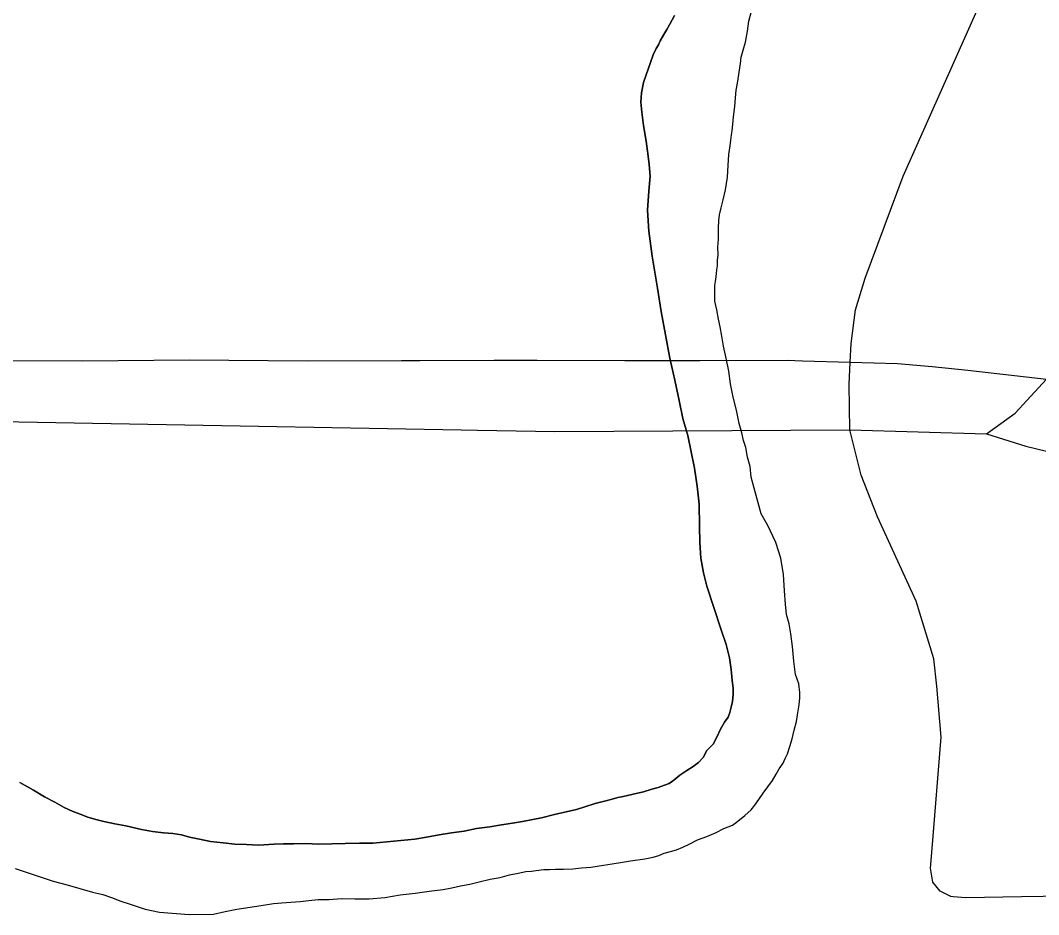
# Model space of a CAD drawing. Extents: x -561 to 1170, y 0 to 846.
# Drawn here: x 141.08 to 148.12, y 257.23 to 263.42 of the extents above; entities that cross this region are included whole.
import ezdxf

# ---------------------------------------------------------------- set-up
doc = ezdxf.new("R2010")
doc.units = 0
for name, color, linetype in [('GM_X_City_Street', 7, 'Continuous'), ('GM_X_Interstate_Route', 7, 'Continuous'), ('GM_X_Major_River', 7, 'Continuous'), ('GM_X_State_Route', 7, 'Continuous')]:
    doc.layers.add(name, color=color, linetype=linetype)

msp = doc.modelspace()

# ---------------------------------------------------------------- linework, layer by layer
at = {"layer": 'GM_X_City_Street'}
for points in [[(146.8171, 260.5863), (147.7632, 260.5591), (147.961, 260.7026), (148.1776, 260.9373), (148.5127, 261.3004)], [(136.5681, 260.4439), (136.8312, 260.5997), (137.0123, 260.6671), (137.2398, 260.7114), (144.1273, 260.5863), (144.2398, 260.5845)], [(144.2398, 260.5845), (144.7761, 260.5758), (146.8171, 260.5863)], [(147.7632, 260.5591), (148.0347, 260.4738), (149.2272, 260.1841), (150.5785, 259.8409), (151.5709, 259.5349), (152.0692, 259.3702), (153.5499, 258.9032), (154.8693, 258.5615), (155.1251, 258.4983), (155.3825, 258.4448), (155.7764, 258.3838), (156.0282, 258.3866), (156.1112, 258.3838)]]:
    msp.add_lwpolyline(points, dxfattribs=at)
at = {"layer": 'GM_X_Interstate_Route'}
for points in [[(135.845, 261.0672), (136.5635, 261.0665), (136.7106, 261.0663), (137.3894, 261.0694), (138.3984, 261.0678), (139.1991, 261.0655), (140.0811, 261.0632), (140.8169, 261.0659), (141.5041, 261.0631), (142.2507, 261.0712), (143.0623, 261.0634), (143.7139, 261.0657), (143.8415, 261.0663), (144.356, 261.0681)], [(144.356, 261.0681), (144.6531, 261.0692), (145.259, 261.066), (145.7778, 261.0668)], [(145.7778, 261.0668), (146.3827, 261.0678), (146.4886, 261.0647)], [(146.4886, 261.0647), (146.8195, 261.0553), (147.1474, 261.0459), (147.3855, 261.0252), (147.6344, 260.9989), (148.1776, 260.9373), (148.1887, 260.936), (148.868, 260.8147), (149.6453, 260.618), (151.563, 259.9915), (153.9582, 259.2565), (154.4783, 259.1438)]]:
    msp.add_lwpolyline(points, dxfattribs=at)
at = {"layer": 'GM_X_Major_River'}
for points in [[(145.8277, 257.7706), (145.8922, 257.7989), (145.9459, 257.827), (146.005, 257.8498), (146.0424, 257.8776), (146.0905, 257.9165), (146.1331, 257.9552), (146.1596, 257.9882), (146.186, 258.0267), (146.2177, 258.0706), (146.2494, 258.1145), (146.2811, 258.1585), (146.3073, 258.2024), (146.3283, 258.2407), (146.3547, 258.2791), (146.3703, 258.3119), (146.386, 258.3448), (146.4013, 258.3938), (146.4166, 258.4483), (146.4317, 258.5082), (146.4468, 258.568), (146.4566, 258.6278), (146.4664, 258.6822), (146.4709, 258.731), (146.4702, 258.769), (146.4637, 258.8285), (146.4408, 258.893), (146.4283, 258.9849), (146.421, 259.0877), (146.4085, 259.1742), (146.3964, 259.2444), (146.379, 259.3091), (146.3722, 259.3794), (146.3651, 259.4713), (146.3576, 259.585), (146.3392, 259.6984), (146.3047, 259.8061), (146.2483, 259.9242), (146.2035, 260.0047), (146.1338, 260.258), (146.127, 260.3337), (146.1095, 260.3984), (146.0975, 260.4632), (146.0803, 260.5116), (146.0685, 260.5656), (146.051, 260.6302), (146.0331, 260.722), (146.0097, 260.8137), (145.9917, 260.9055), (145.9793, 260.9919), (145.9613, 261.0837), (145.9436, 261.1646), (145.9315, 261.2348), (145.9194, 261.2996), (145.9076, 261.3536), (145.8955, 261.4183), (145.8836, 261.4777), (145.8827, 261.5265), (145.8816, 261.586), (145.8865, 261.6132), (145.8913, 261.6458), (145.8958, 261.6947), (145.9008, 261.7219), (145.9001, 261.7598), (145.9048, 261.7978), (145.9038, 261.852), (145.9082, 261.9062), (145.9068, 261.982), (145.9112, 262.0363), (145.9159, 262.0743), (145.9258, 262.1233), (145.9411, 262.1778), (145.956, 262.2485), (145.9707, 262.3355), (145.9746, 262.4168), (145.9786, 262.4927), (145.9883, 262.5525), (145.993, 262.5906), (145.9977, 262.6286), (146.0027, 262.6557), (146.0073, 262.6992), (146.0117, 262.7534), (146.0212, 262.8241), (146.0255, 262.8837), (146.0299, 262.938), (146.0399, 262.987), (146.059, 263.1228), (146.0636, 263.1662), (146.079, 263.2153), (146.0942, 263.2698), (146.1091, 263.3459), (146.1186, 263.4165), (146.1337, 263.4764)], [(145.8277, 257.7706), (145.8922, 257.7989), (145.9459, 257.827), (146.005, 257.8498), (146.0424, 257.8776), (146.0905, 257.9165), (146.1331, 257.9552), (146.1596, 257.9882), (146.186, 258.0267), (146.2177, 258.0706), (146.2494, 258.1145), (146.2811, 258.1585), (146.3073, 258.2024), (146.3283, 258.2407), (146.3547, 258.2791), (146.3703, 258.3119), (146.386, 258.3448), (146.4013, 258.3938), (146.4166, 258.4483), (146.4317, 258.5082), (146.4468, 258.568), (146.4566, 258.6278), (146.4664, 258.6822), (146.4709, 258.731), (146.4702, 258.769), (146.4637, 258.8285), (146.4408, 258.893), (146.4283, 258.9849), (146.421, 259.0877), (146.4085, 259.1742), (146.3964, 259.2444), (146.379, 259.3091), (146.3722, 259.3794), (146.3651, 259.4713), (146.3576, 259.585), (146.3392, 259.6984), (146.3047, 259.8061), (146.2483, 259.9242), (146.2035, 260.0047), (146.1338, 260.258), (146.127, 260.3337), (146.1095, 260.3984), (146.0975, 260.4632), (146.0803, 260.5116), (146.0685, 260.5656), (146.051, 260.6302), (146.0331, 260.722), (146.0097, 260.8137), (145.9917, 260.9055), (145.9793, 260.9919), (145.9613, 261.0837), (145.9436, 261.1646), (145.9315, 261.2348), (145.9194, 261.2996), (145.9076, 261.3536), (145.8955, 261.4183), (145.8836, 261.4777), (145.8827, 261.5265), (145.8816, 261.586), (145.8865, 261.6132), (145.8913, 261.6458), (145.8958, 261.6947), (145.9008, 261.7219), (145.9001, 261.7598), (145.9048, 261.7978), (145.9038, 261.852), (145.9082, 261.9062), (145.9068, 261.982), (145.9112, 262.0363), (145.9159, 262.0743), (145.9258, 262.1233), (145.9411, 262.1778), (145.956, 262.2485), (145.9707, 262.3355), (145.9746, 262.4168), (145.9786, 262.4927), (145.9883, 262.5525), (145.993, 262.5906), (145.9977, 262.6286), (146.0027, 262.6557), (146.0073, 262.6992), (146.0117, 262.7534), (146.0212, 262.8241), (146.0255, 262.8837), (146.0299, 262.938), (146.0399, 262.987), (146.059, 263.1228), (146.0636, 263.1662), (146.079, 263.2153), (146.0942, 263.2698), (146.1091, 263.3459), (146.1186, 263.4165), (146.1337, 263.4764)], [(145.4168, 262.1081), (145.4252, 262.2383), (145.4341, 262.3414), (145.4272, 262.4226), (145.4207, 262.4821), (145.408, 262.5848), (145.3897, 262.6928), (145.3772, 262.7847), (145.3704, 262.8549), (145.3747, 262.9201), (145.3896, 262.9908), (145.4565, 263.1817), (145.4774, 263.2254), (145.4931, 263.2528), (145.5034, 263.2801), (145.5297, 263.324), (145.5508, 263.3569), (145.5718, 263.3952), (145.6031, 263.4554)], [(145.6031, 263.4554), (145.5718, 263.3952), (145.5508, 263.3569), (145.5297, 263.324), (145.5034, 263.2801), (145.4931, 263.2528), (145.4774, 263.2254), (145.4565, 263.1817), (145.3896, 262.9908), (145.3747, 262.9201), (145.3704, 262.8549), (145.3772, 262.7847), (145.3897, 262.6928), (145.408, 262.5848), (145.4207, 262.4821), (145.4272, 262.4226), (145.4341, 262.3414), (145.4252, 262.2383), (145.4168, 262.1081)], [(141.2441, 258.0458), (141.3152, 258.0093), (141.3809, 257.9726), (141.4356, 257.9466), (141.4902, 257.9259), (141.5447, 257.9053), (141.5992, 257.8901), (141.6537, 257.8749), (141.7298, 257.8601), (141.8059, 257.8453), (141.9147, 257.8203), (141.9909, 257.8055), (142.0669, 257.7961), (142.132, 257.792), (142.1918, 257.7823), (142.2462, 257.767), (142.317, 257.7521), (142.3931, 257.7373), (142.48, 257.7282), (142.5614, 257.7189), (142.6428, 257.715), (142.7241, 257.7112), (142.8323, 257.7186), (142.8973, 257.7199), (142.9677, 257.7212), (143.049, 257.7228), (143.1412, 257.7192), (143.2333, 257.7209), (143.3253, 257.7227), (143.4228, 257.7245), (143.5149, 257.7263), (143.807, 257.7535), (143.888, 257.766), (143.9744, 257.7839), (144.0609, 257.7964), (144.1473, 257.8088), (144.2337, 257.8268), (144.3255, 257.8393), (144.4066, 257.8517), (144.4822, 257.864), (144.5525, 257.8762), (144.6227, 257.8884), (144.682, 257.9004), (144.7737, 257.9238), (144.8547, 257.9416), (144.9248, 257.9592), (144.984, 257.9766), (145.0541, 257.9996), (145.1188, 258.0171), (145.1727, 258.0289), (145.2104, 258.0405), (145.2374, 258.0464), (145.2698, 258.0525), (145.3184, 258.0642), (145.3885, 258.0818), (145.4477, 258.0992), (145.4909, 258.1109), (145.5339, 258.128), (145.5662, 258.1394), (145.5983, 258.1617), (145.641, 258.195), (145.6892, 258.2284), (145.732, 258.2564), (145.7694, 258.2842), (145.8013, 258.3173), (145.8275, 258.3666), (145.87, 258.4107), (145.8962, 258.46), (145.9222, 258.5147), (145.9485, 258.5639), (145.9749, 258.597), (145.9852, 258.6297), (145.9953, 258.6678), (146.0054, 258.7059), (146.0099, 258.7547), (146.0091, 258.7981), (146.0027, 258.8521), (145.9959, 258.9279), (145.9836, 259.0089), (145.9602, 259.1006), (145.9258, 259.2029), (145.8281, 259.5044), (145.8047, 259.5961), (145.7865, 259.6987), (145.7791, 259.8069), (145.777, 259.9206), (145.7742, 260.0723), (145.7611, 260.1967), (145.7425, 260.3209), (145.7187, 260.4343), (145.695, 260.5476), (145.6602, 260.6661), (145.6363, 260.7903), (145.6066, 260.9306), (145.5713, 261.0816), (145.5412, 261.2436), (145.5111, 261.4056), (145.4864, 261.5677), (145.4498, 261.7891), (145.4249, 261.962), (145.4168, 262.1081)], [(145.4168, 262.1081), (145.4249, 261.962), (145.4498, 261.7891), (145.4864, 261.5677), (145.5111, 261.4056), (145.5412, 261.2436), (145.5713, 261.0816), (145.6066, 260.9306), (145.6363, 260.7903), (145.6602, 260.6661), (145.695, 260.5476), (145.7187, 260.4343), (145.7425, 260.3209), (145.7611, 260.1967), (145.7742, 260.0723), (145.777, 259.9206), (145.7791, 259.8069), (145.7865, 259.6987), (145.8047, 259.5961), (145.8281, 259.5044), (145.9258, 259.2029), (145.9602, 259.1006), (145.9836, 259.0089), (145.9959, 258.9279), (146.0027, 258.8521), (146.0091, 258.7981), (146.0099, 258.7547), (146.0054, 258.7059), (145.9953, 258.6678), (145.9852, 258.6297), (145.9749, 258.597), (145.9485, 258.5639), (145.9222, 258.5147), (145.8962, 258.46), (145.87, 258.4107), (145.8275, 258.3666), (145.8013, 258.3173), (145.7694, 258.2842), (145.732, 258.2564), (145.6892, 258.2284), (145.641, 258.195), (145.5983, 258.1617), (145.5662, 258.1394), (145.5339, 258.128), (145.4909, 258.1109), (145.4477, 258.0992), (145.3885, 258.0818), (145.3184, 258.0642), (145.2698, 258.0525), (145.2374, 258.0464), (145.2104, 258.0405), (145.1727, 258.0289), (145.1188, 258.0171), (145.0541, 257.9996), (144.984, 257.9766), (144.9248, 257.9592), (144.8547, 257.9416), (144.7737, 257.9238), (144.682, 257.9004), (144.6227, 257.8884), (144.5525, 257.8762), (144.4822, 257.864), (144.4066, 257.8517), (144.3255, 257.8393), (144.2337, 257.8268), (144.1473, 257.8088), (144.0609, 257.7964), (143.9744, 257.7839), (143.888, 257.766), (143.807, 257.7535), (143.5149, 257.7263), (143.4228, 257.7245), (143.3253, 257.7227), (143.2333, 257.7209), (143.1412, 257.7192), (143.049, 257.7228), (142.9677, 257.7212), (142.8973, 257.7199), (142.8323, 257.7186), (142.7241, 257.7112), (142.6428, 257.715), (142.5614, 257.7189), (142.48, 257.7282), (142.3931, 257.7373), (142.317, 257.7521), (142.2462, 257.767), (142.1918, 257.7823), (142.132, 257.792), (142.0669, 257.7961), (141.9909, 257.8055), (141.9147, 257.8203), (141.8059, 257.8453), (141.7298, 257.8601), (141.6537, 257.8749), (141.5992, 257.8901), (141.5447, 257.9053), (141.4902, 257.9259), (141.4356, 257.9466), (141.3809, 257.9726), (141.3152, 258.0093), (141.2441, 258.0458)], [(141.0743, 258.1455), (141.1674, 258.0931), (141.2441, 258.0458)], [(141.2441, 258.0458), (141.1674, 258.0931), (141.0743, 258.1455)], [(141.042, 257.5489), (141.3037, 257.4618), (141.4017, 257.4366), (141.4889, 257.4112), (141.576, 257.3858), (141.6467, 257.3709), (141.7067, 257.3503), (141.7722, 257.3245), (141.8376, 257.3041), (141.9412, 257.2681), (142.0391, 257.2483), (142.2454, 257.2306), (142.4133, 257.2338), (142.4942, 257.2516), (142.5752, 257.2694), (142.7427, 257.2943), (142.8292, 257.3068), (142.9157, 257.3139), (143.0131, 257.3212), (143.0726, 257.3277), (143.1375, 257.3344), (143.2133, 257.3358), (143.2998, 257.3429), (143.392, 257.3393), (143.4895, 257.3411), (143.5978, 257.3486), (143.7058, 257.3669), (143.8085, 257.3797), (143.9058, 257.3924), (144.0031, 257.4051), (144.0625, 257.4171), (144.1219, 257.4291), (144.1866, 257.4412), (144.2514, 257.4586), (144.3269, 257.4764), (144.3971, 257.4885), (144.4618, 257.506), (144.5211, 257.518), (144.5751, 257.5298), (144.613, 257.5306), (144.6454, 257.5366), (144.6995, 257.5431), (144.7374, 257.5438), (144.7807, 257.5446), (144.8349, 257.5457), (144.8999, 257.5469), (144.9594, 257.5535), (145.0243, 257.5601), (145.2296, 257.5912), (145.2998, 257.6033), (145.3971, 257.616), (145.4565, 257.628), (145.4942, 257.6395), (145.5318, 257.6565), (145.5749, 257.6682), (145.6181, 257.6798), (145.6611, 257.6969), (145.704, 257.7194), (145.7631, 257.7476), (145.8277, 257.7706)], [(141.042, 257.5489), (141.3037, 257.4618), (141.4017, 257.4366), (141.4889, 257.4112), (141.576, 257.3858), (141.6467, 257.3709), (141.7067, 257.3503), (141.7722, 257.3245), (141.8376, 257.3041), (141.9412, 257.2681), (142.0391, 257.2483), (142.2454, 257.2306), (142.4133, 257.2338), (142.4942, 257.2516), (142.5752, 257.2694), (142.7427, 257.2943), (142.8292, 257.3068), (142.9157, 257.3139), (143.0131, 257.3212), (143.0726, 257.3277), (143.1375, 257.3344), (143.2133, 257.3358), (143.2998, 257.3429), (143.392, 257.3393), (143.4895, 257.3411), (143.5978, 257.3486), (143.7058, 257.3669), (143.8085, 257.3797), (143.9058, 257.3924), (144.0031, 257.4051), (144.0625, 257.4171), (144.1219, 257.4291), (144.1866, 257.4412), (144.2514, 257.4586), (144.3269, 257.4764), (144.3971, 257.4885), (144.4618, 257.506), (144.5211, 257.518), (144.5751, 257.5298), (144.613, 257.5306), (144.6454, 257.5366), (144.6995, 257.5431), (144.7374, 257.5438), (144.7807, 257.5446), (144.8349, 257.5457), (144.8999, 257.5469), (144.9594, 257.5535), (145.0243, 257.5601), (145.2296, 257.5912), (145.2998, 257.6033), (145.3971, 257.616), (145.4565, 257.628), (145.4942, 257.6395), (145.5318, 257.6565), (145.5749, 257.6682), (145.6181, 257.6798), (145.6611, 257.6969), (145.704, 257.7194), (145.7631, 257.7476), (145.8277, 257.7706)]]:
    msp.add_lwpolyline(points, dxfattribs=at)
at = {"layer": 'GM_X_State_Route'}
for points in [[(147.5158, 257.357), (147.4409, 257.3942), (147.392, 257.4564), (147.3745, 257.5515), (147.3871, 257.6882), (147.4491, 258.4589), (147.4181, 258.8119), (147.3987, 259.002), (147.2746, 259.4015), (147.0071, 259.9853), (146.8946, 260.2722), (146.8171, 260.5863), (146.8132, 260.9004), (146.8195, 261.0553), (146.8248, 261.1834), (146.8559, 261.4162), (146.9218, 261.6372), (147.1868, 262.3423), (147.8956, 263.9391), (148.0033, 264.2704), (148.0593, 264.6645), (148.082, 264.8009)], [(150.491, 257.3376), (150.2813, 257.3829), (150.1083, 257.3931), (149.8484, 257.3975), (149.4806, 257.3908), (148.9991, 257.3728), (148.4527, 257.36), (148.0036, 257.353), (147.6195, 257.3461), (147.5314, 257.355), (147.5167, 257.3566), (147.5158, 257.357)]]:
    msp.add_lwpolyline(points, dxfattribs=at)

doc.saveas('drawing.dxf')
